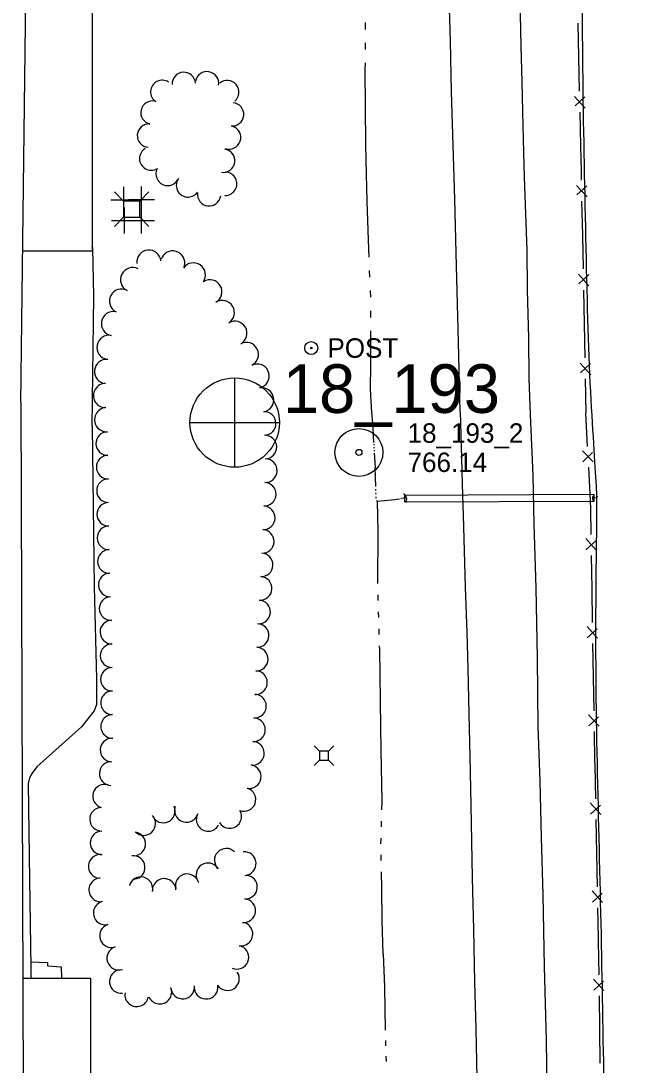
# Model space of a CAD drawing. Extents: x 589250 to 1188077, y 162953 to 363065.
# Drawn here: x 593740.9 to 593929.1, y 183335 to 183657.1 of the extents above; entities that cross this region are included whole.
import ezdxf

# ---------------------------------------------------------------- set-up
doc = ezdxf.new("R2010")
doc.units = 0
for name, color, linetype in [('E_BLD', 7, 'Continuous'), ('E_DRN', 7, 'Continuous'), ('E_DRN_Pipe', 7, 'Continuous'), ('E_DWY', 7, 'Continuous'), ('E_FEN_P', 7, 'Continuous'), ('E_LAND_TreeLine_P', 7, 'Continuous'), ('E_MAP_Limits', 7, 'Continuous'), ('E_MAP_PassPoints', 7, 'Continuous'), ('E_MAP_PhotoCenter', 7, 'Continuous'), ('E_MISCPROP', 7, 'Continuous'), ('E_PATH_Sidewalk', 7, 'Continuous'), ('E_RDWY', 7, 'Continuous'), ('E_UTL_AG_Bold', 7, 'Continuous'), ('E_UTL_ETransformer', 7, 'Continuous'), ('E_WTR_FlowLine', 7, 'Continuous')]:
    doc.layers.add(name, color=color, linetype=linetype)

msp = doc.modelspace()

# ---------------------------------------------------------------- linework, layer by layer
at = {"layer": 'E_BLD'}
for p, q in [((593762.9, 183827.49), (593762.91, 183586.04)), ((593762.91, 183586.04), (593741.5, 183586.04)), ((593741.56, 183361.78), (593762.37, 183361.82)), ((593762.37, 183361.82), (593762.65, 183189.75))]:
    msp.add_line(p, q, dxfattribs=at)
at = {"layer": 'E_DRN'}
for centre, radius, start, end in [((593858.2, 183509.64), 1.68, 319.1992, 65.4594), ((593918.31, 183509.82), 1.16, 125.4366, 231.6968)]:
    msp.add_arc(centre, radius, start, end, dxfattribs=at)
at = {"layer": 'E_DRN_Pipe'}
msp.add_lwpolyline([(593859.2, 183510.68), (593859.21, 183508.68), (593917.71, 183508.98), (593917.7, 183510.98), (593859.2, 183510.68)], dxfattribs=at)
at = {"layer": 'E_DWY'}
for p, q in [((593763.14, 183586.97), (593762.91, 183587.49)), ((593763.43, 183572.18), (593763.14, 183586.97)), ((593762.88, 183532.05), (593763.43, 183572.18)), ((593762.88, 183532.05), (593763.56, 183482.56)), ((593763.56, 183482.56), (593764.2, 183454.17)), ((593764.2, 183454.17), (593764.2, 183446.2)), ((593763.53, 183444.27), (593759.6, 183439.36)), ((593764.2, 183446.2), (593763.53, 183444.27)), ((593759.6, 183439.36), (593745.83, 183426.96)), ((593744.42, 183425.07), (593743.54, 183423.58)), ((593745.83, 183426.96), (593744.42, 183425.07)), ((593743.54, 183423.58), (593743.16, 183421.8)), ((593743.16, 183421.8), (593743.63, 183392.14)), ((593743.63, 183392.14), (593743.99, 183365.11)), ((593743.99, 183365.11), (593744.02, 183361.79))]:
    msp.add_line(p, q, dxfattribs=at)
at = {"layer": 'E_FEN_P'}
for p, q in [((593912.62, 183656.38), (593912.85, 183645.9)), ((593912.85, 183645.9), (593913.09, 183635.43)), ((593911.66, 183633.78), (593914.92, 183630.2)), ((593914.84, 183633.69), (593911.79, 183630.87)), ((593913.23, 183628.94), (593913.47, 183618.47)), ((593913.47, 183618.47), (593913.64, 183610.86)), ((593913.64, 183610.86), (593913.7, 183607.99)), ((593912.26, 183606.35), (593915.51, 183602.77)), ((593915.44, 183606.25), (593912.38, 183603.44)), ((593913.82, 183601.51), (593914.03, 183591.03)), ((593914.03, 183591.03), (593914.24, 183580.56)), ((593912.81, 183578.92), (593916.06, 183575.33)), ((593915.99, 183578.81), (593912.93, 183576.01)), ((593914.37, 183574.07), (593914.58, 183563.6)), ((593914.58, 183563.6), (593914.79, 183553.12)), ((593913.35, 183551.48), (593916.6, 183547.9)), ((593916.53, 183551.38), (593913.47, 183548.57)), ((593914.92, 183546.64), (593915.12, 183536.17)), ((593915.67, 183525.8), (593915.12, 183536.17)), ((593917.37, 183521.06), (593914.04, 183524.5)), ((593914.22, 183521.06), (593917.15, 183523.93)), ((593916.54, 183509.02), (593916, 183519.39)), ((593916.67, 183506.56), (593916.54, 183509.02)), ((593916.78, 183498.65), (593916.67, 183506.56)), ((593918.3, 183493.84), (593915.1, 183497.41)), ((593915.15, 183493.96), (593918.2, 183496.72)), ((593917.01, 183481.85), (593916.87, 183492.22)), ((593917.16, 183471.47), (593917.01, 183481.85)), ((593918.69, 183466.67), (593915.47, 183470.23)), ((593915.54, 183466.78), (593918.57, 183469.55)), ((593917.45, 183454.67), (593917.26, 183465.05)), ((593917.64, 183444.29), (593917.45, 183454.67)), ((593919.18, 183439.49), (593915.97, 183443.05)), ((593916.03, 183439.6), (593919.06, 183442.38)), ((593917.92, 183428.85), (593917.75, 183437.87)), ((593917.94, 183427.49), (593917.92, 183428.85)), ((593918.16, 183417.12), (593917.94, 183427.49)), ((593919.71, 183412.32), (593916.49, 183415.87)), ((593916.56, 183412.42), (593919.59, 183415.2)), ((593918.51, 183400.32), (593918.29, 183410.69)), ((593918.72, 183389.94), (593918.51, 183400.32)), ((593920.27, 183385.15), (593917.05, 183388.7)), ((593917.12, 183385.25), (593920.15, 183388.03)), ((593919.05, 183374.05), (593918.85, 183383.52)), ((593919.06, 183373.14), (593919.05, 183374.05)), ((593919.19, 183362.77), (593919.06, 183373.14)), ((593920.7, 183357.96), (593917.51, 183361.53)), ((593917.55, 183358.08), (593920.6, 183360.84)), ((593919.4, 183345.97), (593919.27, 183356.34)), ((593919.53, 183335.59), (593919.4, 183345.97))]:
    msp.add_line(p, q, dxfattribs=at)
at = {"layer": 'E_LAND_TreeLine_P'}
for centre, radius, start, end in [((593791.14, 183637.64), 3.6, 3.3304, 183.3304), ((593798.32, 183637.84), 3.6, 350.2917, 170.2917), ((593784.51, 183635.21), 3.6, 56.7161, 236.7161), ((593804.55, 183635.11), 3.6, 309.8895, 129.8895), ((593781.5, 183628.79), 3.6, 77.5408, 257.5408), ((593806.05, 183628.26), 3.6, 265.0591, 85.0591), ((593780.41, 183621.69), 3.6, 86.1367, 266.1367), ((593805.13, 183621.14), 3.6, 251.3191, 71.3191), ((593781.11, 183614.6), 3.6, 120.6487, 300.6487), ((593803.29, 183613.96), 3.6, 261.355, 81.355), ((593786.17, 183609.87), 3.6, 152.6044, 332.6044), ((593792.44, 183606.34), 3.6, 143.8016, 323.8016), ((593803.92, 183606.83), 3.6, 268.0938, 88.0938), ((593798.97, 183603.58), 3.6, 173.0442, 353.0442), ((593780.41, 183582.66), 3.73, 5.7796, 185.7796), ((593787.72, 183582.41), 3.73, 342.3565, 162.3565), ((593794.13, 183578.73), 3.73, 325.4803, 145.4803), ((593775.36, 183577.28), 3.73, 62.9363, 242.9363), ((593799.2, 183573.51), 3.73, 300.3149, 120.3149), ((593771.96, 183570.64), 3.73, 62.9363, 242.9363), ((593803.05, 183567.12), 3.73, 301.8214, 121.8214), ((593769.47, 183563.7), 3.73, 79.3823, 259.3823), ((593806.89, 183560.73), 3.73, 299.3985, 119.3985), ((593768.09, 183556.37), 3.73, 79.3823, 259.3823), ((593810.46, 183554.19), 3.73, 296.3947, 116.3947), ((593767.35, 183548.95), 3.73, 84.4828, 264.4828), ((593813.77, 183547.51), 3.73, 296.3947, 116.3947), ((593767.01, 183541.51), 3.73, 89.0554, 269.0554), ((593815.16, 183540.2), 3.73, 279.7261, 99.7261), ((593767.37, 183534.07), 3.73, 94.4707, 274.4707), ((593815.93, 183532.89), 3.64, 271.9334, 91.9334), ((593767.72, 183526.71), 3.64, 90.9807, 270.9807), ((593816.17, 183525.62), 3.64, 271.9334, 91.9334), ((593767.84, 183519.44), 3.64, 90.9807, 270.9807), ((593816.28, 183518.35), 3.64, 267.5477, 87.5477), ((593767.94, 183512.17), 3.64, 90.6025, 270.6025), ((593815.97, 183511.09), 3.64, 267.5477, 87.5477), ((593768.02, 183504.89), 3.64, 90.6025, 270.6025), ((593815.66, 183503.82), 3.64, 267.5477, 87.5477), ((593768.1, 183497.62), 3.64, 90.6025, 270.6025), ((593815.34, 183496.55), 3.64, 267.4662, 87.4662), ((593768.23, 183490.35), 3.64, 91.9897, 271.9897), ((593815.02, 183489.29), 3.64, 267.4662, 87.4662), ((593768.48, 183483.08), 3.64, 91.9897, 271.9897), ((593814.69, 183482.02), 3.64, 266.1621, 86.1621), ((593768.74, 183475.81), 3.64, 91.9897, 271.9897), ((593814.21, 183474.76), 3.64, 266.1621, 86.1621), ((593768.99, 183468.54), 3.64, 90.602, 270.602), ((593813.75, 183467.5), 3.64, 268.1539, 88.1539), ((593769.06, 183461.26), 3.64, 90.602, 270.602), ((593813.51, 183460.23), 3.64, 268.1539, 88.1539), ((593769.14, 183453.99), 3.64, 90.602, 270.602), ((593813.26, 183452.96), 3.64, 267.5395, 87.5395), ((593769.19, 183446.72), 3.64, 90.2626, 270.2626), ((593812.95, 183445.69), 3.64, 267.5395, 87.5395), ((593769.22, 183439.44), 3.64, 90.2626, 270.2626), ((593812.64, 183438.43), 3.64, 267.5395, 87.5395), ((593769.02, 183432.17), 3.64, 87.9679, 267.9679), ((593812.33, 183431.16), 3.64, 267.5395, 87.5395), ((593768.77, 183424.9), 3.64, 87.9679, 267.9679), ((593811.33, 183423.97), 3.64, 259.7241, 79.7241), ((593766.73, 183417.94), 3.64, 73.5191, 253.5191), ((593809.7, 183416.9), 3.64, 250.0863, 70.0863), ((593765.8, 183410.8), 3.64, 91.3135, 271.3135), ((593784.84, 183413.35), 3.64, 203.4628, 23.4628), ((593791.95, 183413.54), 3.64, 160.411, 340.411), ((593778.81, 183409.49), 3.64, 223.7168, 43.7168), ((593798.66, 183410.76), 3.64, 152.0516, 332.0516), ((593805.3, 183411.67), 3.64, 209.9305, 29.9305), ((593765.96, 183403.53), 3.64, 91.3135, 271.3135), ((593775.74, 183403.19), 3.64, 261.8013, 81.8013), ((593804.25, 183398.16), 3.64, 45.6393, 225.6393), ((593765.38, 183396.28), 3.64, 84.9808, 264.9808), ((593775.57, 183395.95), 3.64, 276.7973, 96.7973), ((593809.8, 183397.13), 3.64, 274.5566, 94.5566), ((593798.59, 183393.67), 3.64, 32.0809, 212.0809), ((593765.55, 183389.02), 3.64, 92.2719, 272.2719), ((593777.93, 183389.39), 3.64, 346.0188, 166.0188), ((593785.11, 183388.85), 3.64, 2.7723, 182.7723), ((593792.22, 183390.3), 3.64, 13.7151, 193.7151), ((593810.19, 183389.88), 3.64, 266.2522, 86.2522), ((593766.95, 183381.9), 3.64, 103.0622, 283.0622), ((593809.64, 183382.63), 3.64, 264.1489, 84.1489), ((593808.79, 183375.41), 3.64, 261.2202, 81.2202), ((593768.87, 183374.89), 3.64, 107.8368, 287.8368), ((593771.1, 183367.96), 3.64, 107.8368, 287.8368), ((593807.56, 183368.25), 3.64, 246.7055, 66.7055), ((593771.89, 183360.74), 3.64, 95.5982, 275.5982), ((593804.63, 183361.62), 3.64, 213.5464, 33.5464), ((593798.05, 183359), 3.64, 187.5103, 7.5103), ((593776.64, 183356.66), 3.64, 170.5203, 350.5203), ((593783.78, 183357.48), 3.64, 202.6269, 22.6269), ((593790.8, 183359.05), 3.64, 185.4789, 5.4789)]:
    msp.add_arc(centre, radius, start, end, dxfattribs=at)
at = {"layer": 'E_MAP_Limits'}
for q in [(593743.36, 183741.11), (593743.02, 182940.48)]:
    msp.add_line((593740.94, 183539.37), q, dxfattribs=at)
at = {"layer": 'E_MAP_PassPoints'}
for radius in [7.38, 7.38, 0.945, 0.945]:
    msp.add_circle((593845.15, 183523.96), radius, dxfattribs=at)
at = {"layer": 'E_MAP_PhotoCenter'}
for p, q in [((593806.8, 183546.98), (593806.74, 183519.57)), ((593806.8, 183546.98), (593806.74, 183519.57)), ((593793.12, 183533.18), (593820.57, 183533.16)), ((593793.12, 183533.18), (593820.57, 183533.16))]:
    msp.add_line(p, q, dxfattribs=at)
msp.add_circle((593806.85, 183533.18), 13.78, dxfattribs=at)
msp.add_circle((593806.85, 183533.18), 13.78, dxfattribs=at)
at = {"layer": 'E_MISCPROP'}
for radius in [2, 0.25]:
    msp.add_circle((593830.45, 183556.17), radius, dxfattribs=at)
at = {"layer": 'E_PATH_Sidewalk'}
for p, q in [((593743.97, 183366.81), (593749.09, 183366.65)), ((593749.09, 183366.65), (593749.15, 183365.64)), ((593749.15, 183365.64), (593753.37, 183365.29)), ((593753.37, 183365.29), (593753.42, 183361.8))]:
    msp.add_line(p, q, dxfattribs=at)
at = {"layer": 'E_RDWY'}
for p, q in [((593873.41, 183650.87), (593872.77, 183669.49)), ((593895.2, 183649.15), (593894.83, 183666.12)), ((593873.73, 183635.18), (593873.41, 183650.87)), ((593895.43, 183638.24), (593895.2, 183649.15)), ((593895.7, 183629.16), (593895.43, 183638.24)), ((593874.23, 183618.81), (593873.73, 183635.18)), ((593895.93, 183620.49), (593895.7, 183629.16)), ((593896.24, 183608.91), (593895.93, 183620.49)), ((593874.75, 183601.96), (593874.23, 183618.81)), ((593896.65, 183597.61), (593896.24, 183608.91)), ((593875.2, 183581.51), (593874.75, 183601.96)), ((593896.97, 183586.34), (593896.65, 183597.61)), ((593897.12, 183574.14), (593896.97, 183586.34)), ((593875.8, 183558.01), (593875.2, 183581.51)), ((593897.57, 183559.24), (593897.12, 183574.14)), ((593897.67, 183546.75), (593897.57, 183559.24)), ((593876.38, 183536.5), (593875.8, 183558.01)), ((593898.06, 183535.64), (593897.67, 183546.75)), ((593876.38, 183536.5), (593876.64, 183526.15)), ((593898.91, 183516.86), (593898.06, 183535.64)), ((593876.64, 183526.15), (593877.01, 183514.27)), ((593877.01, 183514.27), (593877.4, 183501.03)), ((593899.18, 183501.87), (593898.91, 183516.86)), ((593899.77, 183482.24), (593899.18, 183501.87)), ((593877.4, 183501.03), (593877.89, 183482.42)), ((593877.89, 183482.42), (593878.42, 183468.46)), ((593900.19, 183460.47), (593899.77, 183482.24)), ((593878.42, 183468.46), (593878.71, 183457.41)), ((593900.43, 183439.42), (593900.19, 183460.47)), ((593878.71, 183457.41), (593879.01, 183443.11)), ((593879.01, 183443.11), (593879.32, 183430.28)), ((593901.02, 183422.57), (593900.43, 183439.42)), ((593879.32, 183430.28), (593879.62, 183415.2)), ((593901.43, 183405.17), (593901.02, 183422.57)), ((593879.62, 183415.2), (593880.07, 183392.76)), ((593901.99, 183387.53), (593901.43, 183405.17)), ((593880.07, 183392.76), (593880.5, 183376.81)), ((593902.39, 183365.37), (593901.99, 183387.53)), ((593880.5, 183376.81), (593880.78, 183360.56)), ((593902.97, 183342.57), (593902.39, 183365.37)), ((593880.78, 183360.56), (593881.2, 183346.16)), ((593881.2, 183346.16), (593881.45, 183330.98)), ((593903.24, 183326.95), (593902.97, 183342.57))]:
    msp.add_line(p, q, dxfattribs=at)
at = {"layer": 'E_UTL_AG_Bold'}
for p, q in [((593772.59, 183601.49), (593769.75, 183604.31)), ((593777.59, 183601.49), (593780.41, 183604.33)), ((593772.59, 183601.49), (593772.59, 183596.49)), ((593777.59, 183601.49), (593772.59, 183601.49)), ((593777.59, 183596.49), (593777.59, 183601.49)), ((593772.59, 183596.49), (593769.77, 183593.66)), ((593772.59, 183596.49), (593777.59, 183596.49)), ((593777.59, 183596.49), (593780.43, 183593.67))]:
    msp.add_line(p, q, dxfattribs=at)
for points in [[(593832.97, 183431.85), (593831.38, 183433.44)], [(593835.79, 183431.85), (593837.38, 183433.44)], [(593832.97, 183429.03), (593831.38, 183427.44)], [(593835.79, 183429.03), (593837.38, 183427.44)]]:
    msp.add_lwpolyline(points, dxfattribs=at)
msp.add_lwpolyline([(593832.97, 183429.03), (593835.79, 183429.03), (593835.79, 183431.85), (593832.97, 183431.85)], close=True, dxfattribs=at)
at = {"layer": 'E_UTL_ETransformer'}
for points in [[(593772.7, 183597.85), (593772.7, 183605.85)], [(593778.08, 183597.96), (593778.08, 183605.96)], [(593768.7, 183601.85), (593776.7, 183601.85)], [(593774.08, 183601.96), (593782.08, 183601.96)], [(593772.91, 183591.49), (593772.91, 183599.49)], [(593778.15, 183591.55), (593778.15, 183599.55)], [(593768.91, 183595.49), (593776.91, 183595.49)], [(593774.15, 183595.55), (593782.15, 183595.55)]]:
    msp.add_lwpolyline(points, dxfattribs=at)
at = {"layer": 'E_WTR_FlowLine'}
for p, q in [((593847.09, 183656.54), (593847.08, 183654.47)), ((593847.06, 183650.34), (593847.05, 183648.27)), ((593847.03, 183644.14), (593847.02, 183641.95)), ((593847.02, 183641.95), (593847.16, 183619.02)), ((593847.16, 183619.02), (593847.28, 183614.17)), ((593847.28, 183614.17), (593847.6, 183601.33)), ((593847.6, 183601.33), (593848.07, 183586.68)), ((593848.07, 183586.68), (593848.18, 183584.21)), ((593848.34, 183580.08), (593848.43, 183578.01)), ((593848.6, 183573.88), (593848.68, 183571.82)), ((593848.71, 183567.68), (593848.72, 183565.62)), ((593848.73, 183561.48), (593848.73, 183559.08)), ((593848.73, 183559.08), (593848.7, 183550.91)), ((593848.7, 183550.91), (593848.66, 183543.56)), ((593848.66, 183543.56), (593848.97, 183537.81)), ((593848.97, 183537.81), (593849.41, 183531.54)), ((593849.41, 183531.54), (593849.68, 183527.08)), ((593849.71, 183526.47), (593849.73, 183526.16)), ((593849.77, 183525.55), (593849.79, 183525.24)), ((593849.82, 183524.63), (593849.84, 183524.32)), ((593849.88, 183523.7), (593849.95, 183522.44)), ((593849.95, 183522.44), (593850.14, 183519.25)), ((593850.34, 183513.46), (593850.14, 183519.25)), ((593850.38, 183512.26), (593850.36, 183512.66)), ((593850.42, 183511.06), (593850.4, 183511.46)), ((593850.46, 183509.86), (593850.44, 183510.26)), ((593850.87, 183508.79), (593850.6, 183509.11)), ((593856.22, 183509.35), (593850.87, 183508.79)), ((593851.05, 183499.75), (593850.87, 183508.79)), ((593857.42, 183509.57), (593856.22, 183509.35)), ((593857.67, 183509.62), (593857.58, 183509.6)), ((593857.91, 183509.67), (593857.83, 183509.65)), ((593858.16, 183509.71), (593858.08, 183509.7)), ((593859.83, 183510.03), (593858.33, 183509.75)), ((593918.27, 183509.99), (593917.16, 183509.76)), ((593918.73, 183510.48), (593918.27, 183509.99)), ((593851.02, 183483.5), (593851.05, 183499.75)), ((593851.11, 183478.27), (593851.06, 183480.01)), ((593851.27, 183473.04), (593851.21, 183474.78)), ((593851.42, 183467.81), (593851.37, 183469.55)), ((593851.56, 183463.19), (593851.52, 183464.32)), ((593851.81, 183447.57), (593851.56, 183463.19)), ((593851.93, 183439.03), (593851.81, 183447.57)), ((593852.03, 183432.01), (593851.93, 183439.03)), ((593852.28, 183416.4), (593852.03, 183432.01)), ((593852.21, 183413.74), (593852.28, 183416.4)), ((593852.08, 183408.51), (593852.12, 183410.25)), ((593851.94, 183403.28), (593851.99, 183405.02)), ((593852.01, 183398.05), (593851.96, 183399.79)), ((593852.23, 183389.37), (593852.09, 183394.56)), ((593852.36, 183379.6), (593852.23, 183389.37)), ((593852.59, 183369.27), (593852.36, 183379.6)), ((593852.59, 183369.27), (593853, 183359.17)), ((593853, 183359.17), (593853.25, 183345.8)), ((593853.31, 183342.56), (593853.34, 183340.94)), ((593853.49, 183337.71), (593853.57, 183336.09))]:
    msp.add_line(p, q, dxfattribs=at)
msp.add_open_spline([(593911.97, 183912.19), (593911.91, 183858.65), (593912.94, 183806.43), (593912.64, 183753), (593913.96, 183701.2), (593913.83, 183649.35), (593914.89, 183596.33), (593915.97, 183545.34), (593918.73, 183510.43), (593918.29, 183502.75), (593917.9, 183447.78), (593919.44, 183395.19), (593920.42, 183342.33), (593921.23, 183290.94), (593922.7, 183238.8), (593923.02, 183187.08), (593924.31, 183130.32), (593925.32, 183076.66), (593926.11, 183026.36), (593925.98, 182977.02), (593926.68, 182926.68), (593927.73, 182877.7), (593928.92, 182816.48), (593929.06, 182805.27)], degree=3, dxfattribs=at)

# ---------------------------------------------------------------- texts
at = {"layer": 'E_MAP_PassPoints'}
for s, p in [('18_193_2', (593860.15, 183526.94)), ('18_193_2', (593860.15, 183526.94)), ('766.14', (593860.15, 183517.94)), ('766.14', (593860.15, 183517.94))]:
    msp.add_text(s, height=6, dxfattribs=at).set_placement(p)
at = {"layer": 'E_MAP_PhotoCenter'}
msp.add_text('18_193', height=15, dxfattribs=at).set_placement((593821.71, 183536.16))
msp.add_text('18_193', height=15, dxfattribs=at).set_placement((593821.71, 183536.16))
at = {"layer": 'E_MISCPROP'}
msp.add_text('POST', height=6, dxfattribs=at).set_placement((593835.45, 183553.17))

doc.saveas('drawing.dxf')
